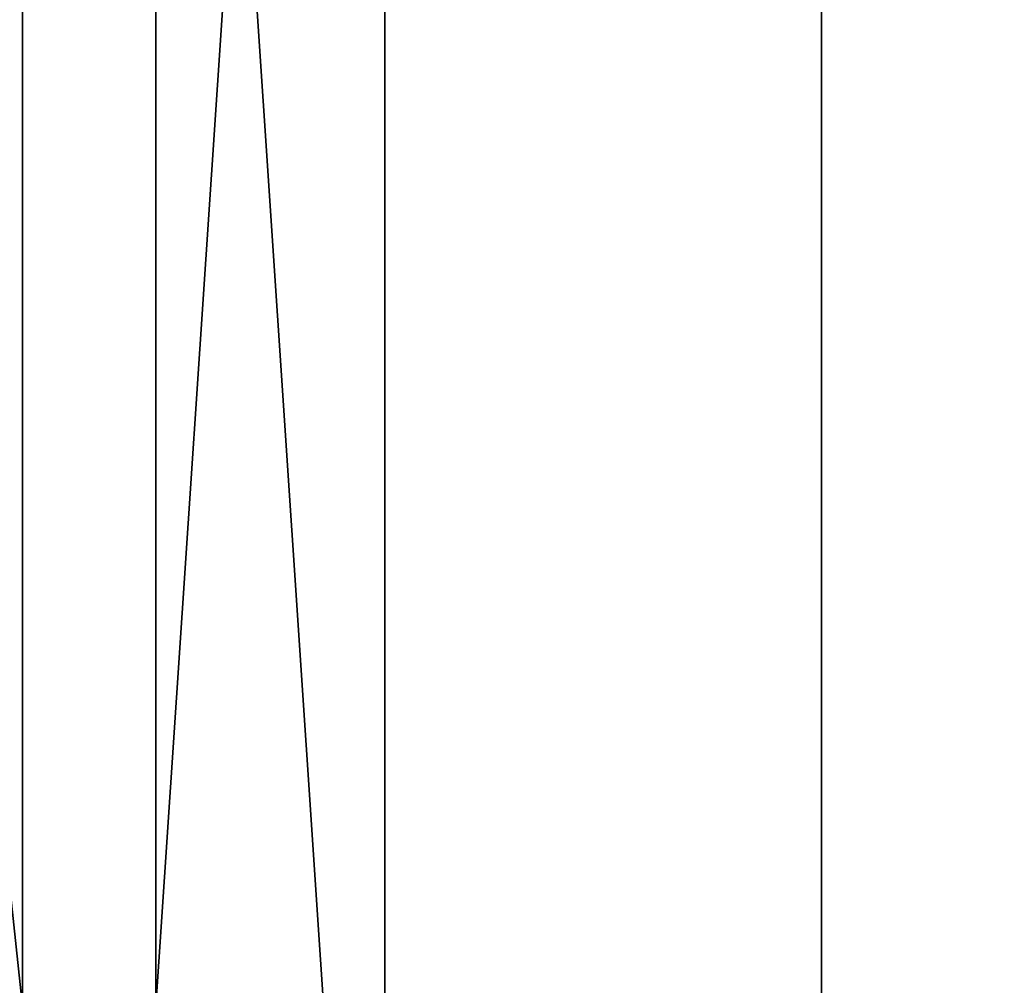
# Model space of a CAD drawing. Header units: millimetres. Extents: x -490 to 6690, y -115 to 152.
# Tile 994 of 1056: x 4967 to 5000, y 22 to 54. Entities that reach past the tile are written whole.
import ezdxf

# ---------------------------------------------------------------- set-up
doc = ezdxf.new("R2010")
doc.units = ezdxf.units.MM
doc.layers.add('152', color=253, linetype='Continuous')

# ---------------------------------------------------------------- blocks, each defined once
blk = doc.blocks.new('UG_SURFACE_004')
at = {"layer": '152', "color": 252, "linetype": 'Continuous', "lineweight": 35}
for points in [[(5144, -6.2, 2202.5), (5144, 133.2, 2202.5), (3856, 133.2, 2202.5), (3856, -6.2, 2202.5)], [(4006, -6.2, 2052.5), (4006, 133.2, 2052.5), (4994, 133.2, 2052.5), (4994, -6.2, 2052.5)], [(4994, -6.2, -7.5), (4994, 133.2, -7.5), (5144, 133.2, -7.5), (5144, -6.2, -7.5)], [(4994, -6.2, 2052.5), (4994, 133.2, 2052.5), (4994, 133.2, -7.5), (4994, -6.2, -7.5)]]:
    blk.add_3dface(points, dxfattribs=at)
blk = doc.blocks.new('UG_SURFACE_277')
at = {"layer": '152', "color": 254, "linetype": 'Continuous', "lineweight": 35}
for points in [[(4979.25, -10, 2032.75), (4979.25, 136.75, 2032.75), (4020.75, 136.75, 2032.75), (4020.75, -10, 2032.75)], [(4979.25, 136.75, 2032.75), (4971.5, 21, 2025), (4971.5, 106, 2025)], [(4971.5, 21, 2025), (4979.25, 136.75, 2032.75), (4979.25, -10, 2032.75)], [(4967, 106, 2020.5), (4967, 21, 2020.5), (4955.25, 131.75, 2008.75), (4955.301, 132.137, 2008.801)], [(4963, 13, 2016.5), (4959, 13, 2012.5), (4955.25, 131.75, 2008.75), (4967, 21, 2020.5)], [(4967, 106, 2020.5), (4971.5, 106, 2025), (4971.5, 21, 2025), (4967, 21, 2020.5)]]:
    blk.add_3dface(points, dxfattribs=at)
blk = doc.blocks.new('UG_SURFACE_280')
at = {"layer": '152', "color": 254, "linetype": 'Continuous', "lineweight": 35}
for points in [[(4979.25, 136.75, -7.5), (4971.5, 21, -7.5), (4971.5, 106, -7.5)], [(4971.5, 21, -7.5), (4979.25, 136.75, -7.5), (4979.25, -10, -7.5)], [(4971.5, 106, 2025), (4979.25, -10, 2032.75), (4979.25, 136.75, 2032.75)], [(4979.25, -10, -7.5), (4979.25, 136.75, -7.5), (4979.25, 136.75, 2032.75), (4979.25, -10, 2032.75)], [(4955.298, 132.05, 2008.798), (4955.25, 131.75, 2008.75), (4955.25, 5, 2008.75), (4967, 106, 2020.5)], [(4955.25, 131.75, -7.5), (4967, 21, -7.5), (4963, 13, -7.5), (4959, 13, -7.5)], [(4967, 106, -7.5), (4967, 21, -7.5), (4955.25, 131.75, -7.5)], [(4959, 13, 2012.5), (4967, 106, 2020.5), (4955.25, 5, 2008.75)], [(4967, 106, 2020.5), (4959, 13, 2012.5), (4963, 13, 2016.5), (4967, 21, 2020.5)], [(4971.5, 21, -7.5), (4967, 21, -7.5), (4967, 106, -7.5), (4971.5, 106, -7.5)], [(4967, 21, 2020.5), (4971.5, 21, 2025), (4971.5, 106, 2025), (4967, 106, 2020.5)], [(4979.25, -10, 2032.75), (4971.5, 106, 2025), (4971.5, 21, 2025)]]:
    blk.add_3dface(points, dxfattribs=at)

msp = doc.modelspace()

# ---------------------------------------------------------------- linework, layer by layer
at = {"layer": '152', "linetype": 'Continuous', "lineweight": -3}
for p, q in [((4979.25, -10, 2032.75), (4979.25, 136.75, 2032.75)), ((4979.25, -10, -7.5), (4979.25, 136.75, -7.5)), ((4979.25, -10, 2032.75), (4979.25, 136.75, 2032.75)), ((4994, 133.2, -7.5), (4994, -6.2, -7.5)), ((4994, -6.2, 2052.5), (4994, 133.2, 2052.5))]:
    msp.add_line(p, q, dxfattribs=at)

# ---------------------------------------------------------------- block references
for name in ['UG_SURFACE_277', 'UG_SURFACE_280', 'UG_SURFACE_004']:
    msp.add_blockref(name, (0, 0), dxfattribs=at)

doc.saveas('drawing.dxf')
